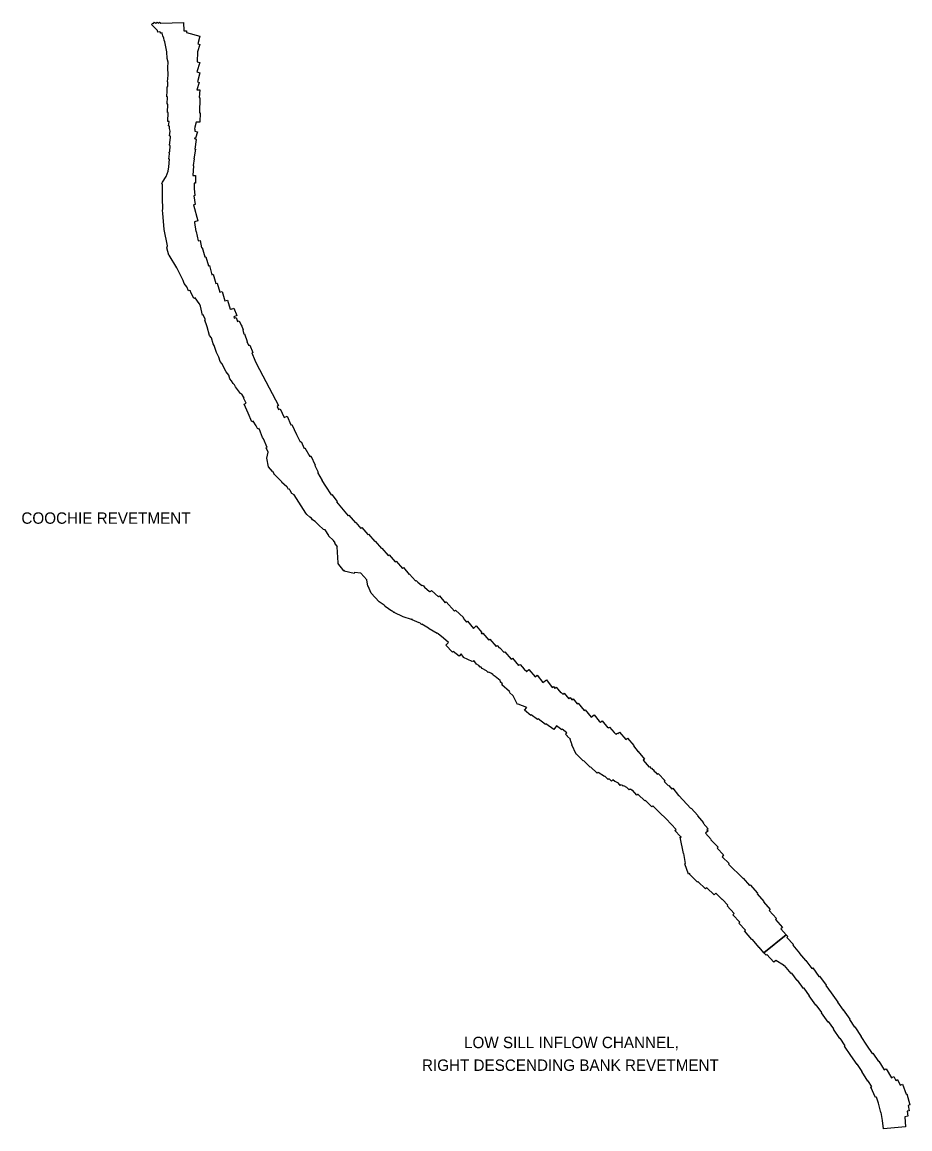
# Model space of a CAD drawing. Extents: x 2650582 to 3923188, y 277893 to 989177.
# Drawn here: x 3186153 to 3198629, y 940043 to 955597 of the extents above; entities that cross this region are included whole.
import ezdxf

# ---------------------------------------------------------------- set-up
doc = ezdxf.new("R2010")
doc.units = 0
doc.layers.add('Level 3', color=7, linetype='Continuous')

msp = doc.modelspace()

# ---------------------------------------------------------------- linework, layer by layer
at = {"layer": 'Level 3'}
for points in [[(3188119, 955440), (3188124, 955440), (3188122, 955443), (3188097, 955442), (3188097, 955456), (3188088, 955463), (3188062, 955458), (3188057, 955482), (3187971, 955565), (3187990, 955583), (3187997, 955578), (3188013, 955596), (3188030, 955580), (3188049, 955597), (3188066, 955581), (3188083, 955597), (3188102, 955581), (3188421, 955592), (3188423, 955475), (3188462, 955477), (3188463, 955453), (3188652, 955399), (3188622, 955290), (3188649, 955282), (3188619, 955179), (3188613, 955038), (3188648, 955028), (3188609, 954900), (3188652, 954886), (3188616, 954757), (3188639, 954749), (3188609, 954647)], [(3188188, 954546), (3188193, 954633), (3188190, 954690), (3188199, 954691), (3188198, 954756), (3188196, 954757), (3188206, 954853), (3188201, 954960), (3188204, 955035), (3188192, 955088), (3188186, 955181), (3188158, 955322), (3188148, 955343), (3188145, 955370), (3188129, 955403), (3188119, 955440)], [(3188609, 954647), (3188652, 954644), (3188643, 954536), (3188652, 954535), (3188645, 954322), (3188655, 954322), (3188651, 954190), (3188600, 954192), (3188578, 954119), (3188575, 954093), (3188582, 954092), (3188579, 954067), (3188615, 954056), (3188589, 953966), (3188577, 953968), (3188577, 953962), (3188589, 953960), (3188588, 953951), (3188600, 953949), (3188578, 953813), (3188591, 953810), (3188564, 953678), (3188569, 953677), (3188556, 953581), (3188562, 953580), (3188550, 953443), (3188589, 953443), (3188588, 953333), (3188570, 953333), (3188570, 953257), (3188579, 953162), (3188565, 953158), (3188585, 953035)], [(3188128, 952913), (3188125, 952948), (3188129, 952972), (3188127, 953118), (3188123, 953147), (3188127, 953257), (3188124, 953318), (3188118, 953327), (3188126, 953347), (3188177, 953429), (3188206, 953504), (3188212, 953564), (3188223, 953670), (3188212, 953672), (3188223, 953747), (3188218, 953772), (3188227, 953775), (3188235, 953865), (3188225, 953867), (3188239, 953976), (3188239, 953995), (3188222, 953998), (3188233, 954066), (3188224, 954101), (3188222, 954136), (3188211, 954138), (3188220, 954195), (3188219, 954200), (3188202, 954201), (3188204, 954328), (3188195, 954329), (3188199, 954444), (3188191, 954444), (3188194, 954546), (3188188, 954546)], [(3189545, 949739), (3189531, 949758), (3189501, 949833), (3189497, 949850), (3189491, 949862), (3189485, 949881), (3189484, 949885), (3189464, 949877), (3189444, 949925), (3189399, 949990), (3189383, 949982), (3189331, 950100), (3189329, 950100), (3189274, 950229), (3189299, 950240), (3189266, 950318), (3189271, 950319), (3189266, 950332), (3189238, 950369), (3189221, 950377), (3189151, 950472), (3189138, 950502), (3189118, 950517), (3189093, 950557), (3189072, 950583), (3189057, 950637), (3189019, 950682), (3188957, 950798), (3188936, 950826), (3188917, 950888), (3188883, 950955), (3188850, 951053), (3188836, 951076), (3188812, 951161), (3188786, 951195), (3188752, 951317), (3188749, 951328), (3188720, 951409), (3188726, 951411), (3188725, 951417), (3188724, 951422), (3188695, 951482), (3188688, 951481), (3188661, 951605), (3188658, 951611), (3188643, 951645), (3188584, 951724), (3188566, 951715), (3188525, 951804), (3188519, 951813), (3188520, 951814), (3188518, 951820), (3188510, 951827), (3188492, 951820), (3188465, 951877), (3188430, 951925), (3188416, 951965), (3188329, 952144), (3188217, 952323), (3188212, 952322), (3188188, 952426), (3188197, 952451), (3188150, 952681), (3188128, 952913)], [(3188585, 953035), (3188559, 953029), (3188622, 952804), (3188576, 952792), (3188577, 952779), (3188577, 952779), (3188593, 952656), (3188593, 952656), (3188598, 952657), (3188626, 952525), (3188653, 952530), (3188675, 952425), (3188685, 952428), (3188722, 952297), (3188733, 952300), (3188770, 952173), (3188784, 952177), (3188821, 952048), (3188838, 952053), (3188876, 951925), (3188895, 951930), (3188931, 951800), (3188966, 951810), (3189002, 951681), (3189038, 951691), (3189075, 951562), (3189096, 951568), (3189097, 951564), (3189127, 951576), (3189170, 951475), (3189129, 951455), (3189134, 951438), (3189162, 951446), (3189179, 951389), (3189204, 951400), (3189231, 951339), (3189233, 951339), (3189238, 951322), (3189260, 951273), (3189253, 951270), (3189268, 951216), (3189276, 951217), (3189313, 951111), (3189311, 951110), (3189332, 951057), (3189352, 951057), (3189393, 950953), (3189382, 950949), (3189422, 950847), (3189424, 950848), (3189445, 950795), (3189757, 950208), (3189738, 950197), (3189756, 950154), (3189778, 950163), (3189834, 950040), (3189876, 950059), (3189929, 949936), (3189944, 949943), (3190008, 949800), (3190060, 949698), (3190072, 949704), (3190115, 949607), (3190128, 949614), (3190195, 949493), (3190210, 949500)], [(3189908, 949035), (3189896, 949029), (3189877, 949067), (3189873, 949064), (3189799, 949133), (3189802, 949136), (3189707, 949230), (3189703, 949228), (3189675, 949283), (3189673, 949282), (3189615, 949349), (3189613, 949349), (3189590, 949470), (3189610, 949553), (3189583, 949616), (3189596, 949621), (3189545, 949739)], [(3190210, 949500), (3190272, 949371), (3190264, 949367), (3190312, 949274), (3190302, 949269), (3190370, 949157), (3190364, 949153), (3190415, 949074), (3190416, 949075), (3190496, 948952), (3190507, 948960), (3190578, 948862), (3190571, 948856), (3190737, 948660), (3190744, 948666), (3190836, 948560), (3190843, 948566), (3190913, 948482), (3190928, 948495), (3191010, 948395), (3191020, 948403), (3191109, 948299), (3191115, 948304), (3191203, 948201), (3191210, 948206), (3191299, 948102), (3191309, 948109), (3191395, 948011), (3191408, 948021), (3191497, 947918), (3191513, 947931), (3191594, 947836), (3191598, 947839), (3191679, 947743), (3191690, 947752), (3191713, 947725), (3191716, 947728), (3191772, 947681), (3191775, 947683), (3191785, 947675), (3191789, 947678), (3191808, 947655), (3191878, 947596), (3191881, 947599), (3191887, 947592), (3191904, 947610), (3192004, 947522), (3192017, 947532), (3192098, 947438), (3192113, 947451), (3192227, 947318)], [(3190551, 948280), (3190527, 948311), (3190459, 948378), (3190463, 948383), (3190413, 948460), (3190389, 948465), (3190316, 948530), (3190272, 948579), (3190233, 948604), (3190218, 948628), (3190195, 948639), (3190155, 948679), (3190142, 948695), (3189977, 948955), (3189945, 948974), (3189919, 949013), (3189908, 949035)], [(3191998, 947002), (3191986, 947011), (3191984, 947007), (3191872, 947071), (3191873, 947075), (3191865, 947080), (3191863, 947078), (3191771, 947135), (3191767, 947130), (3191739, 947158), (3191735, 947153), (3191632, 947199), (3191632, 947202), (3191633, 947204), (3191629, 947207), (3191627, 947202), (3191509, 947241), (3191508, 947238), (3191380, 947299), (3191382, 947310), (3191375, 947302), (3191351, 947323), (3191347, 947318), (3191253, 947384), (3191254, 947387), (3191240, 947401), (3191171, 947450), (3191169, 947448), (3191060, 947573), (3191057, 947572), (3191017, 947668), (3191013, 947668), (3190999, 947757), (3190913, 947853), (3190822, 947862), (3190819, 947850), (3190680, 947883), (3190681, 947889), (3190676, 947885), (3190591, 947995), (3190594, 947999), (3190582, 948221), (3190584, 948221), (3190546, 948276), (3190551, 948280)], [(3192227, 947318), (3192243, 947335), (3192358, 947230), (3192351, 947220), (3192397, 947163), (3192414, 947177), (3192495, 947077), (3192535, 947111), (3192614, 947020), (3192603, 947011), (3192613, 946999), (3192627, 947010), (3192684, 946942), (3192685, 946944), (3192712, 946911), (3192726, 946923), (3192814, 946820), (3192831, 946834), (3192863, 946798), (3192867, 946802), (3192927, 946738), (3192938, 946747), (3193026, 946643), (3193044, 946658), (3193129, 946554), (3193137, 946564), (3193141, 946561), (3193153, 946571), (3193210, 946502), (3193244, 946473), (3193241, 946469), (3193275, 946497), (3193362, 946395), (3193390, 946417), (3193473, 946315), (3193520, 946354), (3193604, 946248), (3193620, 946260), (3193641, 946234), (3193659, 946249), (3193724, 946172), (3193730, 946177), (3193750, 946151), (3193769, 946167), (3193835, 946088), (3193854, 946103), (3193880, 946073), (3193899, 946088), (3193955, 946016), (3193969, 946027), (3194054, 945923), (3194064, 945931), (3194150, 945827), (3194191, 945862), (3194262, 945773), (3194281, 945758), (3194304, 945778), (3194385, 945679), (3194391, 945685), (3194396, 945681), (3194407, 945690), (3194473, 945615), (3194489, 945600), (3194488, 945598), (3194498, 945588), (3194519, 945604)], [(3192879, 946331), (3192871, 946341), (3192869, 946343), (3192803, 946400), (3192775, 946418), (3192769, 946428), (3192750, 946441), (3192749, 946441), (3192710, 946463), (3192702, 946456), (3192680, 946479), (3192620, 946511), (3192603, 946530), (3192597, 946535), (3192592, 946531), (3192571, 946553), (3192540, 946576), (3192500, 946623), (3192487, 946611), (3192481, 946617), (3192479, 946611), (3192355, 946666), (3192358, 946673), (3192321, 946718), (3192294, 946686), (3192212, 946753), (3192203, 946744), (3192107, 946841), (3192143, 946878), (3192076, 946938), (3192077, 946939), (3191998, 947002)], [(3193808, 945611), (3193744, 945660), (3193736, 945651), (3193661, 945707), (3193625, 945656), (3193515, 945736), (3193508, 945726), (3193407, 945804), (3193398, 945794), (3193309, 945864), (3193300, 945854), (3193212, 945925), (3193244, 945964), (3193123, 946013), (3193113, 946009), (3193053, 946127), (3193000, 946176), (3193006, 946182), (3192998, 946188), (3193000, 946190), (3192894, 946281), (3192905, 946296), (3192872, 946324), (3192879, 946331)], [(3194140, 945132), (3194134, 945125), (3194041, 945218), (3194037, 945214), (3193942, 945308), (3193946, 945312), (3193941, 945311), (3193880, 945439), (3193885, 945442), (3193856, 945516), (3193860, 945518), (3193816, 945559), (3193818, 945561), (3193788, 945592), (3193808, 945611)], [(3194519, 945604), (3194523, 945600), (3194546, 945619), (3194636, 945515), (3194662, 945535), (3194748, 945429), (3194745, 945426), (3194810, 945343), (3194812, 945345), (3194899, 945239), (3194880, 945223), (3194963, 945126), (3194972, 945134), (3194993, 945109), (3194998, 945114), (3195019, 945091), (3195020, 945092), (3195037, 945072), (3195054, 945054), (3195055, 945054), (3195068, 945039), (3195080, 945026), (3195090, 945035), (3195189, 944936), (3195178, 944925), (3195195, 944905), (3195236, 944864), (3195240, 944867), (3195282, 944817), (3195298, 944829), (3195378, 944728), (3195381, 944730), (3195549, 944544), (3195555, 944550), (3195650, 944445), (3195646, 944441), (3195730, 944346), (3195725, 944341), (3195793, 944260), (3195778, 944247), (3195793, 944230), (3195757, 944198)], [(3195111, 944491), (3195109, 944489), (3195017, 944581), (3195004, 944568), (3194912, 944660), (3194903, 944651), (3194810, 944744), (3194809, 944742), (3194807, 944744), (3194794, 944733), (3194730, 944801), (3194725, 944796), (3194705, 944819), (3194702, 944813), (3194694, 944817), (3194684, 944807), (3194652, 944841), (3194609, 944865), (3194601, 944858), (3194579, 944880), (3194575, 944874), (3194569, 944878), (3194560, 944870), (3194532, 944900), (3194486, 944926), (3194483, 944923), (3194455, 944950), (3194434, 944930), (3194402, 944964), (3194390, 944952), (3194340, 944998), (3194338, 944996), (3194248, 945053), (3194233, 945040), (3194140, 945132)], [(3195997, 943268), (3195993, 943264), (3195901, 943356), (3195881, 943334), (3195775, 943432), (3195759, 943417), (3195649, 943518), (3195644, 943512), (3195533, 943624), (3195539, 943633), (3195517, 943623), (3195467, 943769), (3195478, 943774), (3195452, 943915), (3195447, 943914), (3195402, 944141), (3195414, 944143), (3195414, 944145), (3195404, 944152), (3195327, 944236), (3195343, 944252), (3195206, 944402), (3195203, 944399), (3195111, 944491)], [(3195757, 944198), (3195838, 944111), (3195834, 944106), (3195935, 944001), (3195923, 943987), (3196012, 943892), (3195989, 943868), (3196091, 943774), (3196080, 943761), (3196283, 943565), (3196286, 943567), (3196377, 943464)], [(3196377, 943464), (3196386, 943471), (3196489, 943355), (3196481, 943346), (3196576, 943238), (3196571, 943234), (3196668, 943127), (3196653, 943113), (3196753, 942998), (3196739, 942986), (3196837, 942871), (3196818, 942855), (3196889, 942772), (3196579, 942517)], [(3196579, 942517), (3196513, 942595), (3196511, 942593), (3196412, 942707), (3196409, 942705), (3196307, 942824), (3196318, 942833), (3196225, 942933), (3196238, 942946), (3196140, 943052), (3196158, 943068), (3196060, 943179), (3196070, 943186), (3195997, 943268)], [(3198569, 940070), (3198258, 940043), (3198247, 940160), (3198243, 940159), (3198227, 940274), (3198223, 940273), (3198188, 940405), (3198159, 940489), (3198148, 940484), (3198082, 940629), (3198093, 940634), (3198045, 940716), (3198038, 940711), (3197954, 940847), (3197958, 940849), (3197891, 940947), (3197890, 940946), (3197801, 941073), (3197801, 941073), (3197712, 941206), (3197719, 941210), (3197648, 941316), (3197643, 941312), (3197554, 941445), (3197559, 941448), (3197487, 941550), (3197479, 941544), (3197386, 941675), (3197390, 941677), (3197314, 941785), (3197309, 941782), (3197216, 941912), (3197219, 941914), (3197142, 942022), (3197133, 942015), (3197050, 942132), (3197045, 942129), (3196972, 942233), (3196961, 942224), (3196869, 942337), (3196865, 942334), (3196855, 942346), (3196853, 942342), (3196744, 942408), (3196718, 942384), (3196620, 942493), (3196608, 942483), (3196579, 942517), (3196889, 942772)], [(3196889, 942772), (3196913, 942744), (3196902, 942734), (3196993, 942633), (3196985, 942626), (3197080, 942510), (3197078, 942509), (3197161, 942407), (3197167, 942411), (3197250, 942295), (3197266, 942306), (3197351, 942186), (3197358, 942191), (3197451, 942060), (3197448, 942058), (3197522, 941954), (3197523, 941955), (3197615, 941824), (3197612, 941822), (3197690, 941712), (3197694, 941715), (3197786, 941585), (3197781, 941581), (3197853, 941474), (3197855, 941476), (3197944, 941343), (3197941, 941341), (3198021, 941220), (3198018, 941218), (3198098, 941101), (3198107, 941108), (3198188, 940991), (3198194, 940994), (3198269, 940871), (3198298, 940888), (3198371, 940762), (3198406, 940777), (3198430, 940724), (3198455, 940735), (3198491, 940657), (3198528, 940670), (3198577, 940530), (3198589, 940533), (3198629, 940379), (3198605, 940373), (3198618, 940298), (3198591, 940293), (3198603, 940222), (3198558, 940214), (3198569, 940070)]]:
    msp.add_lwpolyline(points, dxfattribs=at)

# ---------------------------------------------------------------- texts
for s, p in [('COOCHIE REVETMENT', (3186142, 948547)), ('LOW SILL INFLOW CHANNEL,', (3192363, 941177)), ('RIGHT DESCENDING BANK REVETMENT', (3191772, 940858))]:
    msp.add_text(s, height=160, dxfattribs=at).set_placement(p)

doc.saveas('drawing.dxf')
